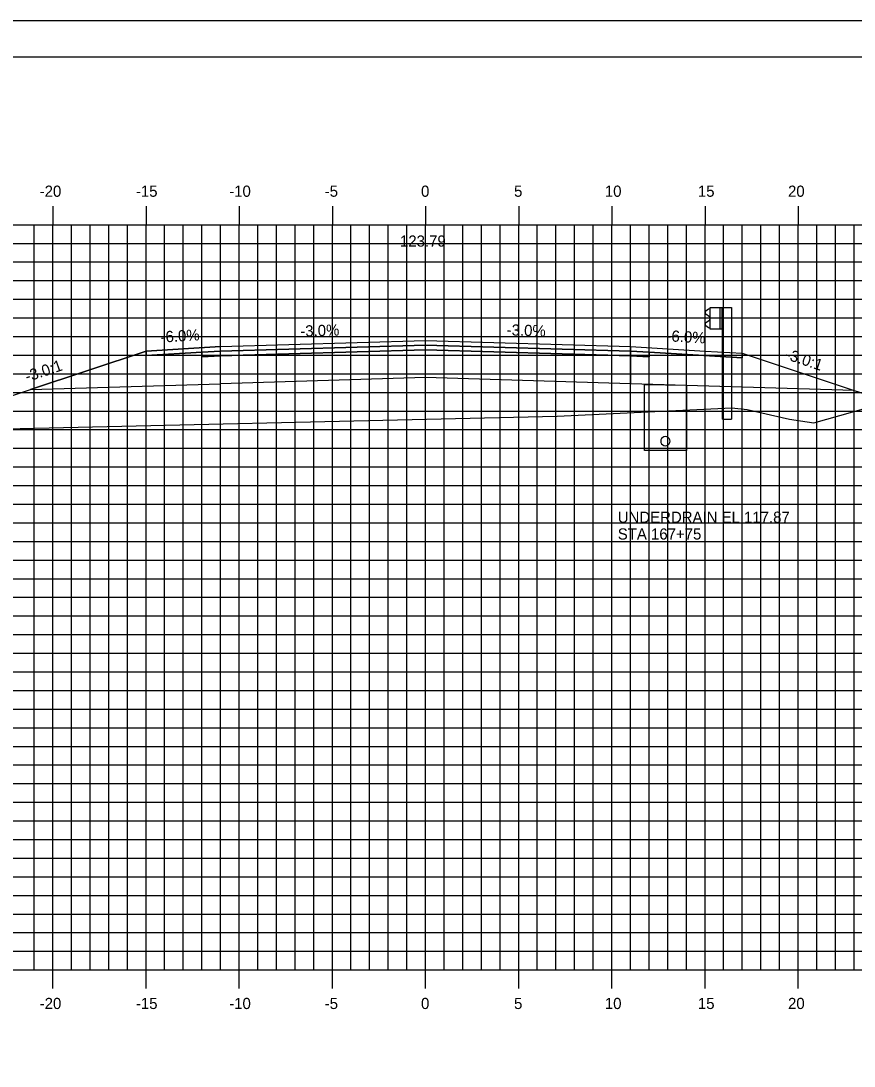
# Model space of a CAD drawing. Extents: x 850598 to 870284, y 366541 to 366651.
# Drawn here: x 854620.8 to 854665.5, y 366595.1 to 366651.2 of the extents above; entities that cross this region are included whole.
import ezdxf

# ---------------------------------------------------------------- set-up
doc = ezdxf.new("R2010")
doc.units = 0
for name, color, linetype in [('ANNOTATION', 7, 'Continuous'), ('BORDER', 7, 'Continuous'), ('D_Drainage_Underdrain', 7, 'Continuous'), ('D_Drainage_Underdrain_06in', 7, 'Continuous'), ('D_Guardrail_Beam_Rt', 7, 'Continuous'), ('D_Roadway_Centerline', 7, 'Continuous'), ('D_Roadway_Centerline_Text', 7, 'Continuous'), ('D_Roadway_Edge_Shoulder', 7, 'Continuous'), ('D_Roadway_Edge_TW', 7, 'Continuous'), ('D_Roadway_Pavement', 7, 'Continuous'), ('D_Roadway_SlopeLines', 7, 'Continuous'), ('D_Roadway_SubGrade', 7, 'Continuous'), ('H_V ANNOTATION', 7, 'Continuous'), ('MAJOR', 7, 'Continuous'), ('MINOR', 7, 'Continuous'), ('PLOT BOUNDARY', 7, 'Continuous'), ('S_Roadway_Centerline', 7, 'Continuous')]:
    doc.layers.add(name, color=color, linetype=linetype)

msp = doc.modelspace()

# ---------------------------------------------------------------- linework, layer by layer
at = {"layer": 'BORDER'}
msp.add_line((854757.515, 366649.225), (854597.515, 366649.225), dxfattribs=at)
at = {"layer": 'D_Drainage_Underdrain'}
msp.add_lwpolyline([(854656.515, 366631.605), (854656.515, 366628.105), (854654.265, 366628.105), (854654.265, 366631.65)], close=True, dxfattribs=at)
at = {"layer": 'D_Drainage_Underdrain_06in'}
msp.add_lwpolyline([(854655.39, 366628.855), (854655.312, 366628.842), (854655.243, 366628.807), (854655.187, 366628.752), (854655.152, 366628.682), (854655.14, 366628.605), (854655.152, 366628.527), (854655.187, 366628.458), (854655.243, 366628.402), (854655.312, 366628.367), (854655.39, 366628.355), (854655.467, 366628.367), (854655.537, 366628.402), (854655.592, 366628.458), (854655.627, 366628.527), (854655.64, 366628.605), (854655.627, 366628.682), (854655.592, 366628.752), (854655.537, 366628.807), (854655.467, 366628.842)], close=True, dxfattribs=at)
at = {"layer": 'D_Guardrail_Beam_Rt'}
for p, q in [((854657.696, 366635.686), (854657.552, 366635.586)), ((854657.786, 366635.706), (854657.712, 366635.693)), ((854657.786, 366635.78), (854658.473, 366635.78)), ((854657.786, 366634.614), (854657.786, 366635.78)), ((854658.306, 366635.78), (854658.306, 366634.614)), ((854658.411, 366635.78), (854658.411, 366634.614)), ((854658.473, 366635.78), (854658.944, 366635.78)), ((854658.473, 366635.78), (854658.473, 366634.614)), ((854658.944, 366635.78), (854658.944, 366629.78)), ((854657.552, 366635.443), (854657.747, 366635.307)), ((854657.747, 366635.087), (854657.552, 366634.951)), ((854657.781, 366635.243), (854657.781, 366635.152)), ((854657.552, 366634.808), (854657.696, 366634.708)), ((854657.712, 366634.701), (854657.786, 366634.688)), ((854658.473, 366634.614), (854657.786, 366634.614)), ((854658.452, 366629.78), (854658.452, 366634.614)), ((854658.452, 366629.78), (854658.944, 366629.78))]:
    msp.add_line(p, q, dxfattribs=at)
for centre, major_axis, start_param, end_param in [((854657.719, 366635.652), (-0.0417, 0), 4.886922, 5.323254), ((854657.602, 366635.515), (-0.0877, 0), 5.323254, 7.243116), ((854657.702, 366635.243), (0.0789, 0), 0, 0.959931), ((854657.702, 366635.152), (0.0789, 0), 5.323254, 6.283185), ((854657.602, 366634.879), (-0.0877, 0), 5.323254, 7.243116), ((854657.719, 366634.742), (-0.0417, 0), 0.959931, 1.396263)]:
    msp.add_ellipse(centre, major_axis=major_axis, ratio=0.995501, start_param=start_param, end_param=end_param, dxfattribs=at)
at = {"layer": 'D_Roadway_Centerline'}
msp.add_lwpolyline([(854614.726, 366629.184), (854617.515, 366630.114), (854621.317, 366631.381), (854627.515, 366633.447), (854631.515, 366633.687), (854642.515, 366634.017), (854653.515, 366633.687), (854657.515, 366633.447), (854659.515, 366633.327), (854665.515, 366631.327), (854707.525, 366618.225), (854716.902, 366615.301), (854726.764, 366612.225), (854730.764, 366612.225)], dxfattribs=at)
at = {"layer": 'D_Roadway_Edge_Shoulder'}
for points in [[(854631.515, 366633.687), (854627.515, 366633.447), (854627.515, 366633.197), (854630.515, 366633.377), (854631.515, 366633.437)], [(854653.515, 366633.687), (854657.515, 366633.447), (854657.515, 366633.447), (854659.515, 366633.327), (854659.515, 366633.077), (854654.515, 366633.377), (854653.515, 366633.437)]]:
    msp.add_lwpolyline(points, close=True, dxfattribs=at)
at = {"layer": 'D_Roadway_Edge_TW'}
msp.add_lwpolyline([(854631.515, 366633.437), (854631.515, 366633.687), (854642.515, 366634.017), (854653.515, 366633.687), (854653.515, 366633.437), (854642.515, 366633.767)], close=True, dxfattribs=at)
at = {"layer": 'D_Roadway_Pavement'}
for points in [[(854631.515, 366633.437), (854630.515, 366633.377), (854630.515, 366633.127), (854631.515, 366633.187)], [(854631.515, 366633.187), (854631.515, 366633.437), (854642.515, 366633.767), (854653.515, 366633.437), (854653.515, 366633.187), (854642.515, 366633.517)], [(854653.515, 366633.437), (854654.515, 366633.377), (854654.515, 366633.127), (854653.515, 366633.187)]]:
    msp.add_lwpolyline(points, close=True, dxfattribs=at)
at = {"layer": 'D_Roadway_SlopeLines'}
msp.add_lwpolyline([(854631.515, 366633.687), (854627.515, 366633.447), (854617.515, 366630.114)], dxfattribs=at)
at = {"layer": 'D_Roadway_SubGrade'}
for points in [[(854631.515, 366633.187), (854630.515, 366633.127), (854630.515, 366633.377), (854627.515, 366633.197), (854627.515, 366633.447), (854621.317, 366631.381), (854631.515, 366631.687)], [(854631.515, 366631.687), (854631.515, 366633.187), (854642.515, 366633.517), (854653.515, 366633.187), (854653.515, 366631.687), (854642.515, 366632.017)], [(854653.515, 366633.187), (854654.515, 366633.127), (854654.515, 366633.377), (854659.515, 366633.077), (854659.515, 366633.327), (854665.515, 366631.327), (854653.515, 366631.687)]]:
    msp.add_lwpolyline(points, close=True, dxfattribs=at)
at = {"layer": 'MAJOR'}
for p, q in [((854622.515, 366641.227), (854622.515, 366640.225)), ((854622.515, 366641.227), (854622.515, 366640.225)), ((854627.515, 366641.227), (854627.515, 366640.225)), ((854627.515, 366641.227), (854627.515, 366640.225)), ((854632.515, 366641.227), (854632.515, 366640.225)), ((854632.515, 366641.227), (854632.515, 366640.225)), ((854637.515, 366641.227), (854637.515, 366640.225)), ((854637.515, 366641.227), (854637.515, 366640.225)), ((854642.515, 366641.227), (854642.515, 366640.225)), ((854642.515, 366641.227), (854642.515, 366640.225)), ((854647.515, 366641.227), (854647.515, 366640.225)), ((854647.515, 366641.227), (854647.515, 366640.225)), ((854652.515, 366641.227), (854652.515, 366640.225)), ((854652.515, 366641.227), (854652.515, 366640.225)), ((854657.515, 366641.227), (854657.515, 366640.225)), ((854657.515, 366641.227), (854657.515, 366640.225)), ((854662.515, 366641.227), (854662.515, 366640.225)), ((854662.515, 366641.227), (854662.515, 366640.225)), ((854602.515, 366640.225), (854742.515, 366640.225)), ((854602.515, 366640.225), (854742.515, 366640.225)), ((854602.515, 366640.225), (854742.515, 366640.225)), ((854602.515, 366640.225), (854742.515, 366640.225)), ((854622.515, 366600.225), (854622.515, 366640.225)), ((854622.515, 366600.225), (854622.515, 366640.225)), ((854627.515, 366600.225), (854627.515, 366640.225)), ((854627.515, 366600.225), (854627.515, 366640.225)), ((854632.515, 366600.225), (854632.515, 366640.225)), ((854632.515, 366600.225), (854632.515, 366640.225)), ((854637.515, 366600.225), (854637.515, 366640.225)), ((854637.515, 366600.225), (854637.515, 366640.225)), ((854642.515, 366600.225), (854642.515, 366640.225)), ((854642.515, 366600.225), (854642.515, 366640.225)), ((854647.515, 366600.225), (854647.515, 366640.225)), ((854647.515, 366600.225), (854647.515, 366640.225)), ((854652.515, 366600.225), (854652.515, 366640.225)), ((854652.515, 366600.225), (854652.515, 366640.225)), ((854657.515, 366600.225), (854657.515, 366640.225)), ((854657.515, 366600.225), (854657.515, 366640.225)), ((854662.515, 366600.225), (854662.515, 366640.225)), ((854662.515, 366600.225), (854662.515, 366640.225)), ((854602.515, 366635.225), (854742.515, 366635.225)), ((854602.515, 366635.225), (854742.515, 366635.225)), ((854602.515, 366630.225), (854742.515, 366630.225)), ((854602.515, 366630.225), (854742.515, 366630.225)), ((854602.515, 366625.225), (854742.515, 366625.225)), ((854602.515, 366625.225), (854742.515, 366625.225)), ((854602.515, 366620.225), (854742.515, 366620.225)), ((854602.515, 366620.225), (854742.515, 366620.225)), ((854602.515, 366615.225), (854742.515, 366615.225)), ((854602.515, 366615.225), (854742.515, 366615.225)), ((854602.515, 366610.225), (854742.515, 366610.225)), ((854602.515, 366610.225), (854742.515, 366610.225)), ((854602.515, 366605.225), (854742.515, 366605.225)), ((854602.515, 366605.225), (854742.515, 366605.225)), ((854602.515, 366600.225), (854742.515, 366600.225)), ((854602.515, 366600.225), (854742.515, 366600.225)), ((854602.515, 366600.225), (854742.515, 366600.225)), ((854602.515, 366600.225), (854742.515, 366600.225)), ((854622.515, 366599.223), (854622.515, 366600.225)), ((854622.515, 366599.223), (854622.515, 366600.225)), ((854627.515, 366599.223), (854627.515, 366600.225)), ((854627.515, 366599.223), (854627.515, 366600.225)), ((854632.515, 366599.223), (854632.515, 366600.225)), ((854632.515, 366599.223), (854632.515, 366600.225)), ((854637.515, 366599.223), (854637.515, 366600.225)), ((854637.515, 366599.223), (854637.515, 366600.225)), ((854642.515, 366599.223), (854642.515, 366600.225)), ((854642.515, 366599.223), (854642.515, 366600.225)), ((854647.515, 366599.223), (854647.515, 366600.225)), ((854647.515, 366599.223), (854647.515, 366600.225)), ((854652.515, 366599.223), (854652.515, 366600.225)), ((854652.515, 366599.223), (854652.515, 366600.225)), ((854657.515, 366599.223), (854657.515, 366600.225)), ((854657.515, 366599.223), (854657.515, 366600.225)), ((854662.515, 366599.223), (854662.515, 366600.225)), ((854662.515, 366599.223), (854662.515, 366600.225))]:
    msp.add_line(p, q, dxfattribs=at)
at = {"layer": 'MINOR'}
for p, q in [((854621.515, 366600.225), (854621.515, 366640.225)), ((854621.515, 366600.225), (854621.515, 366640.225)), ((854623.515, 366600.225), (854623.515, 366640.225)), ((854623.515, 366600.225), (854623.515, 366640.225)), ((854624.515, 366600.225), (854624.515, 366640.225)), ((854624.515, 366600.225), (854624.515, 366640.225)), ((854625.515, 366600.225), (854625.515, 366640.225)), ((854625.515, 366600.225), (854625.515, 366640.225)), ((854626.515, 366600.225), (854626.515, 366640.225)), ((854626.515, 366600.225), (854626.515, 366640.225)), ((854628.515, 366600.225), (854628.515, 366640.225)), ((854628.515, 366600.225), (854628.515, 366640.225)), ((854629.515, 366600.225), (854629.515, 366640.225)), ((854629.515, 366600.225), (854629.515, 366640.225)), ((854630.515, 366600.225), (854630.515, 366640.225)), ((854630.515, 366600.225), (854630.515, 366640.225)), ((854631.515, 366600.225), (854631.515, 366640.225)), ((854631.515, 366600.225), (854631.515, 366640.225)), ((854633.515, 366600.225), (854633.515, 366640.225)), ((854633.515, 366600.225), (854633.515, 366640.225)), ((854634.515, 366600.225), (854634.515, 366640.225)), ((854634.515, 366600.225), (854634.515, 366640.225)), ((854635.515, 366600.225), (854635.515, 366640.225)), ((854635.515, 366600.225), (854635.515, 366640.225)), ((854636.515, 366600.225), (854636.515, 366640.225)), ((854636.515, 366600.225), (854636.515, 366640.225)), ((854638.515, 366600.225), (854638.515, 366640.225)), ((854638.515, 366600.225), (854638.515, 366640.225)), ((854639.515, 366600.225), (854639.515, 366640.225)), ((854639.515, 366600.225), (854639.515, 366640.225)), ((854640.515, 366600.225), (854640.515, 366640.225)), ((854640.515, 366600.225), (854640.515, 366640.225)), ((854641.515, 366600.225), (854641.515, 366640.225)), ((854641.515, 366600.225), (854641.515, 366640.225)), ((854643.515, 366600.225), (854643.515, 366640.225)), ((854643.515, 366600.225), (854643.515, 366640.225)), ((854644.515, 366600.225), (854644.515, 366640.225)), ((854644.515, 366600.225), (854644.515, 366640.225)), ((854645.515, 366600.225), (854645.515, 366640.225)), ((854645.515, 366600.225), (854645.515, 366640.225)), ((854646.515, 366600.225), (854646.515, 366640.225)), ((854646.515, 366600.225), (854646.515, 366640.225)), ((854648.515, 366600.225), (854648.515, 366640.225)), ((854648.515, 366600.225), (854648.515, 366640.225)), ((854649.515, 366600.225), (854649.515, 366640.225)), ((854649.515, 366600.225), (854649.515, 366640.225)), ((854650.515, 366600.225), (854650.515, 366640.225)), ((854650.515, 366600.225), (854650.515, 366640.225)), ((854651.515, 366600.225), (854651.515, 366640.225)), ((854651.515, 366600.225), (854651.515, 366640.225)), ((854653.515, 366600.225), (854653.515, 366640.225)), ((854653.515, 366600.225), (854653.515, 366640.225)), ((854654.515, 366600.225), (854654.515, 366640.225)), ((854654.515, 366600.225), (854654.515, 366640.225)), ((854655.515, 366600.225), (854655.515, 366640.225)), ((854655.515, 366600.225), (854655.515, 366640.225)), ((854656.515, 366600.225), (854656.515, 366640.225)), ((854656.515, 366600.225), (854656.515, 366640.225)), ((854658.515, 366600.225), (854658.515, 366640.225)), ((854658.515, 366600.225), (854658.515, 366640.225)), ((854659.515, 366600.225), (854659.515, 366640.225)), ((854659.515, 366600.225), (854659.515, 366640.225)), ((854660.515, 366600.225), (854660.515, 366640.225)), ((854660.515, 366600.225), (854660.515, 366640.225)), ((854661.515, 366600.225), (854661.515, 366640.225)), ((854661.515, 366600.225), (854661.515, 366640.225)), ((854663.515, 366600.225), (854663.515, 366640.225)), ((854663.515, 366600.225), (854663.515, 366640.225)), ((854664.515, 366600.225), (854664.515, 366640.225)), ((854664.515, 366600.225), (854664.515, 366640.225)), ((854665.515, 366600.225), (854665.515, 366640.225)), ((854665.515, 366600.225), (854665.515, 366640.225)), ((854602.515, 366639.225), (854742.515, 366639.225)), ((854602.515, 366639.225), (854742.515, 366639.225)), ((854602.515, 366638.225), (854742.515, 366638.225)), ((854602.515, 366638.225), (854742.515, 366638.225)), ((854602.515, 366637.225), (854742.515, 366637.225)), ((854602.515, 366637.225), (854742.515, 366637.225)), ((854602.515, 366636.225), (854742.515, 366636.225)), ((854602.515, 366636.225), (854742.515, 366636.225)), ((854602.515, 366634.225), (854742.515, 366634.225)), ((854602.515, 366634.225), (854742.515, 366634.225)), ((854602.515, 366633.225), (854742.515, 366633.225)), ((854602.515, 366633.225), (854742.515, 366633.225)), ((854602.515, 366632.225), (854742.515, 366632.225)), ((854602.515, 366632.225), (854742.515, 366632.225)), ((854602.515, 366631.225), (854742.515, 366631.225)), ((854602.515, 366631.225), (854742.515, 366631.225)), ((854602.515, 366629.225), (854742.515, 366629.225)), ((854602.515, 366629.225), (854742.515, 366629.225)), ((854602.515, 366628.225), (854742.515, 366628.225)), ((854602.515, 366628.225), (854742.515, 366628.225)), ((854602.515, 366627.225), (854742.515, 366627.225)), ((854602.515, 366627.225), (854742.515, 366627.225)), ((854602.515, 366626.225), (854742.515, 366626.225)), ((854602.515, 366626.225), (854742.515, 366626.225)), ((854602.515, 366624.225), (854742.515, 366624.225)), ((854602.515, 366624.225), (854742.515, 366624.225)), ((854602.515, 366623.225), (854742.515, 366623.225)), ((854602.515, 366623.225), (854742.515, 366623.225)), ((854602.515, 366622.225), (854742.515, 366622.225)), ((854602.515, 366622.225), (854742.515, 366622.225)), ((854602.515, 366621.225), (854742.515, 366621.225)), ((854602.515, 366621.225), (854742.515, 366621.225)), ((854602.515, 366619.225), (854742.515, 366619.225)), ((854602.515, 366619.225), (854742.515, 366619.225)), ((854602.515, 366618.225), (854742.515, 366618.225)), ((854602.515, 366618.225), (854742.515, 366618.225)), ((854602.515, 366617.225), (854742.515, 366617.225)), ((854602.515, 366617.225), (854742.515, 366617.225)), ((854602.515, 366616.225), (854742.515, 366616.225)), ((854602.515, 366616.225), (854742.515, 366616.225)), ((854602.515, 366614.225), (854742.515, 366614.225)), ((854602.515, 366614.225), (854742.515, 366614.225)), ((854602.515, 366613.225), (854742.515, 366613.225)), ((854602.515, 366613.225), (854742.515, 366613.225)), ((854602.515, 366612.225), (854742.515, 366612.225)), ((854602.515, 366612.225), (854742.515, 366612.225)), ((854602.515, 366611.225), (854742.515, 366611.225)), ((854602.515, 366611.225), (854742.515, 366611.225)), ((854602.515, 366609.225), (854742.515, 366609.225)), ((854602.515, 366609.225), (854742.515, 366609.225)), ((854602.515, 366608.225), (854742.515, 366608.225)), ((854602.515, 366608.225), (854742.515, 366608.225)), ((854602.515, 366607.225), (854742.515, 366607.225)), ((854602.515, 366607.225), (854742.515, 366607.225)), ((854602.515, 366606.225), (854742.515, 366606.225)), ((854602.515, 366606.225), (854742.515, 366606.225)), ((854602.515, 366604.225), (854742.515, 366604.225)), ((854602.515, 366604.225), (854742.515, 366604.225)), ((854602.515, 366603.225), (854742.515, 366603.225)), ((854602.515, 366603.225), (854742.515, 366603.225)), ((854602.515, 366602.225), (854742.515, 366602.225)), ((854602.515, 366602.225), (854742.515, 366602.225)), ((854602.515, 366601.225), (854742.515, 366601.225)), ((854602.515, 366601.225), (854742.515, 366601.225))]:
    msp.add_line(p, q, dxfattribs=at)
at = {"layer": 'PLOT BOUNDARY'}
msp.add_lwpolyline([(854589.422, 366541.166), (854759.422, 366541.166), (854759.422, 366651.166), (854589.422, 366651.166)], close=True, dxfattribs=at)
at = {"layer": 'S_Roadway_Centerline'}
msp.add_lwpolyline([(854602.515, 366629.08), (854616.843, 366629.202), (854649.576, 366629.946), (854658.96, 366630.4), (854659.775, 366630.301), (854662.05, 366629.788), (854663.355, 366629.6), (854671.036, 366631.752)], dxfattribs=at)

# ---------------------------------------------------------------- texts
at = {"layer": 'ANNOTATION'}
for s, rotation, p in [('-6.0%', 3.4336, (854628.312, 366633.897)), ('-3.0%', 1.7184, (854635.803, 366634.216)), ('-3.0%', 358.2816, (854646.863, 366634.287)), ('-6.0%', 356.5664, (854655.432, 366633.974)), ('-3.0:1', 341.5651, (854661.769, 366633.03)), ('-3.0:1', 18.4348, (854621.136, 366631.775))]:
    msp.add_text(s, height=0.6, rotation=rotation, dxfattribs=at).set_placement(p)
at = {"layer": 'D_Roadway_Centerline'}
for s, p in [('C', (854642.51, 366634.017)), ('C', (854642.51, 366634.017)), ('L', (854642.515, 366634.01)), ('L', (854642.515, 366634.01))]:
    msp.add_text(s, height=0.0146, dxfattribs=at).set_placement(p)
at = {"layer": 'D_Roadway_Centerline_Text'}
msp.add_text('123.79', height=0.6, dxfattribs=at).set_placement((854641.145, 366639.049))
at = {"layer": 'H_V ANNOTATION'}
for s, p in [('-20', (854621.808, 366641.725)), ('-10', (854631.98, 366641.725)), ('0', (854642.274, 366641.725)), ('10', (854652.14, 366641.725)), ('20', (854661.969, 366641.725)), ('-15', (854626.972, 366641.725)), ('-5', (854637.105, 366641.725)), ('5', (854647.266, 366641.725)), ('15', (854657.132, 366641.725)), ('UNDERDRAIN EL 117.87', (854652.833, 366624.225)), ('STA 167+75 ', (854652.833, 366623.325)), ('-20', (854621.808, 366598.125)), ('-15', (854626.972, 366598.125)), ('-10', (854631.98, 366598.125)), ('-5', (854637.105, 366598.125)), ('0', (854642.274, 366598.125)), ('5', (854647.266, 366598.125)), ('10', (854652.14, 366598.125)), ('15', (854657.132, 366598.125)), ('20', (854661.969, 366598.125))]:
    msp.add_text(s, height=0.6, dxfattribs=at).set_placement(p)

doc.saveas('drawing.dxf')
